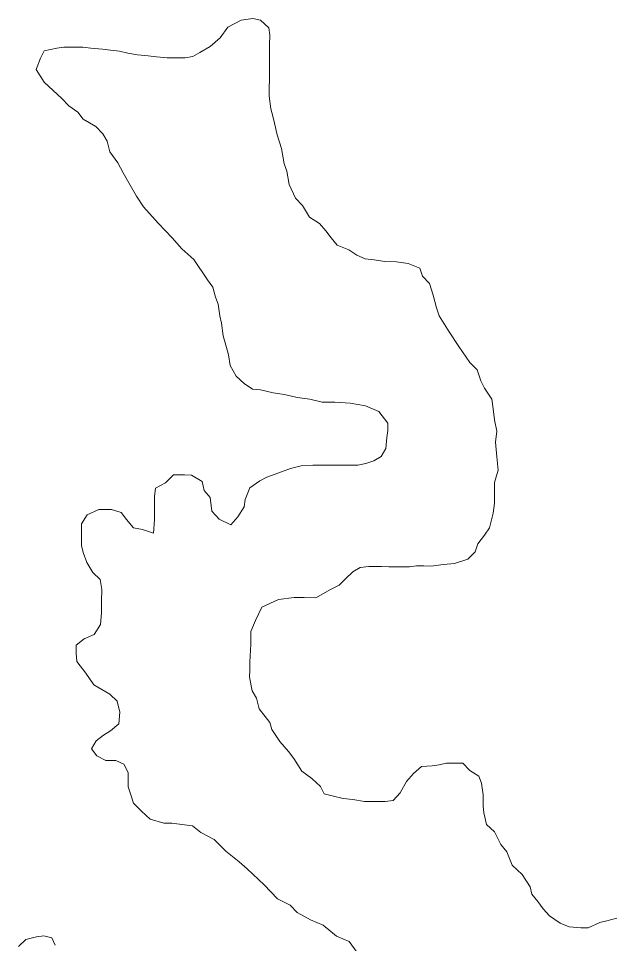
# Model space of a CAD drawing. Extents: x 553962 to 842807, y 8883888 to 9032388.
# Drawn here: x 618329 to 619995, y 8945264 to 8947838 of the extents above; entities that cross this region are included whole.
import ezdxf

# ---------------------------------------------------------------- set-up
doc = ezdxf.new("R2010")
doc.units = 0
doc.header["$LTSCALE"] = 200
doc.layers.add('25', color=7, linetype='Continuous', lineweight=13)
doc.layers.add('57', color=7, linetype='Continuous', lineweight=13)

msp = doc.modelspace()

# ---------------------------------------------------------------- linework, layer by layer
at = {"layer": '25'}
for points in [[(619003.2, 8947833.5), (618981.6, 8947837.8), (618949.1, 8947833.5), (618912.4, 8947814.1), (618890.8, 8947783.8), (618862.7, 8947760.1), (618834.6, 8947742.8), (618815.1, 8947732), (618793.3, 8947728.2), (618763.3, 8947728.4), (618743.3, 8947728.5), (618713.3, 8947731.2), (618690.8, 8947733.8), (618660.8, 8947736.6), (618633.4, 8947741.7), (618610.9, 8947746.9), (618585.9, 8947749.6), (618563.4, 8947752.2), (618530.9, 8947754.9), (618508.4, 8947757.6), (618488.4, 8947757.7), (618455.9, 8947757.9), (618435.9, 8947755.6), (618401.1, 8947748), (618390.6, 8947727.2), (618390.6, 8947727.2)], [(619027.6, 8947621.5), (619027.8, 8947641.5), (619028, 8947671.5), (619028.2, 8947696.6), (619028.4, 8947719.1), (619028.5, 8947741.6), (619028.7, 8947764.2), (619028.9, 8947791.7), (619026.6, 8947811.7), (619003.2, 8947833.5)], [(618390.6, 8947727.2), (618378.1, 8947695.8), (618401.1, 8947660.3), (618449.8, 8947615.3), (618469.7, 8947595.1), (618494.6, 8947577.4), (618509.4, 8947557.3), (618544.3, 8947537), (618564.1, 8947516.9), (618576.5, 8947496.8), (618583.8, 8947466.7), (618606, 8947436.5), (618620.8, 8947408.8), (618640.6, 8947373.7), (618657.8, 8947343.5), (618677.6, 8947313.3), (618718.3, 8947268.2), (618757.5, 8947227.3), (618784.1, 8947197.1), (618817.9, 8947166.9), (618855.4, 8947110.5), (618870.2, 8947090.3), (618877.5, 8947062.8), (618884.9, 8947042.7), (618889.6, 8947010.1), (618894.5, 8946990), (618899.2, 8946954.9), (618909, 8946922.3), (618913.8, 8946902.3), (618918.6, 8946872.2), (618935.9, 8946842.1), (618958.2, 8946821.9), (618980.6, 8946806.7), (619003.1, 8946804.1), (619038.1, 8946796.3), (619070.5, 8946791.1), (619105.5, 8946783.3), (619140.5, 8946778.1), (619175.4, 8946770.4), (619210.4, 8946770.1), (619252.9, 8946767.4), (619295.4, 8946759.6), (619332.8, 8946744.3), (619357.6, 8946711.6), (619357.4, 8946691.6), (619354.7, 8946671.6), (619352, 8946641.5), (619339.3, 8946619.1), (619319.2, 8946606.7), (619296.7, 8946599.3), (619274.1, 8946594.5), (619249.1, 8946594.6), (619214.1, 8946594.9), (619179.1, 8946595.1), (619149.1, 8946595.3), (619116.5, 8946593), (619086.5, 8946585.7), (619053.9, 8946573.4), (619021.3, 8946561.1), (619001.2, 8946551.2), (618973.5, 8946531.4), (618960.8, 8946498.9), (618958.1, 8946478.9), (618940.4, 8946451.5), (618920.2, 8946429.1), (618887.8, 8946444.3), (618868, 8946467), (618863.3, 8946504.6), (618845.9, 8946524.7), (618841.1, 8946549.8), (618811.2, 8946567.5), (618791.2, 8946567.6), (618761.2, 8946567.8), (618738.5, 8946545.4), (618710.9, 8946530.6), (618708.2, 8946508.1), (618708, 8946475.5), (618707.7, 8946443), (618704.9, 8946405.5), (618675, 8946415.7), (618650, 8946420.8), (618630.2, 8946443.5), (618615.3, 8946463.6), (618587.9, 8946471.3), (618552.9, 8946471.6), (618520.2, 8946456.8), (618505.1, 8946431.8), (618504.8, 8946394.3), (618504.6, 8946371.7), (618509.4, 8946351.7), (618519.2, 8946324.1), (618536.5, 8946296.4), (618556.4, 8946276.3), (618561.2, 8946248.7), (618560.9, 8946216.2), (618560.7, 8946183.6), (618557.9, 8946151.1), (618540.2, 8946123.7), (618512.6, 8946111.3), (618490, 8946093.9), (618489.8, 8946071.4)], [(619280.3, 8946310.4), (619305.3, 8946312.8), (619340.3, 8946312.6), (619360.3, 8946312.4), (619395.3, 8946312.2), (619417.8, 8946312), (619437.9, 8946314.4), (619457.9, 8946314.3), (619477.9, 8946314.2), (619512.9, 8946318.9), (619543, 8946321.2), (619580.6, 8946333.5), (619600.7, 8946353.4), (619608.4, 8946375.9), (619627.3, 8946400), (619640.9, 8946420.5), (619651.2, 8946461.4), (619654.6, 8946488.7), (619654.6, 8946512.6), (619654.6, 8946546.7), (619664.8, 8946580.8), (619661.4, 8946618.3), (619658, 8946659.2), (619661.4, 8946689.9), (619654.6, 8946720.6), (619651.2, 8946751.3), (619647.7, 8946778.6), (619627.3, 8946809.3), (619617, 8946829.8), (619606.8, 8946860.4), (619586.3, 8946880.9), (619555.6, 8946925.2), (619555.6, 8946925.2), (619555.6, 8946925.2), (619555.6, 8946925.2), (619528.3, 8946966.2), (619500.7, 8947010), (619493.3, 8947032.6), (619483.6, 8947067.7), (619473.8, 8947100.3), (619454, 8947120.4), (619446.7, 8947143), (619414.2, 8947155.8), (619381.8, 8947161), (619349.3, 8947161.2), (619319.3, 8947166.4), (619294.3, 8947169.1), (619271.9, 8947179.2), (619249.5, 8947194.4), (619217.1, 8947207.1), (619199.7, 8947227.3), (619184.8, 8947247.4), (619167.5, 8947267.5), (619140.1, 8947285.2), (619120.3, 8947317.9), (619100.5, 8947338.1), (619083.3, 8947375.8), (619076.1, 8947413.3), (619068.7, 8947433.4), (619061.5, 8947476), (619049.3, 8947513.7), (619042.1, 8947546.3), (619037.2, 8947566.3), (619032.3, 8947586.4), (619027.6, 8947621.5)], [(619373, 8945661.4), (619350.5, 8945659.1), (619318, 8945659.3), (619293, 8945659.4), (619260.5, 8945664.7), (619233, 8945667.3), (619203.1, 8945675.1), (619180.6, 8945680.2), (619170.7, 8945700.3), (619145.9, 8945723), (619118.5, 8945743.2), (619096.3, 8945778.4), (619081.4, 8945798.5), (619056.6, 8945826.2), (619034.4, 8945858.9), (619029.5, 8945879), (618999.8, 8945916.7), (618992.5, 8945946.8), (618980.2, 8945966.9), (618973, 8946004.5), (618973.1, 8946024.6), (618973.3, 8946047.1), (618976.2, 8946097.2), (618976.4, 8946132.2), (618989.2, 8946162.2), (619007, 8946199.6), (619053.5, 8946221.1), (619053.5, 8946221.1), (619096.8, 8946226.7), (619124.7, 8946226.3), (619124.7, 8946226.3), (619157.2, 8946226.1), (619197.8, 8946248.8), (619222.7, 8946261.1), (619240, 8946278.2), (619260.2, 8946298.1), (619280.3, 8946310.4)], [(618489.8, 8946071.4), (618492.1, 8946048.9), (618516.9, 8946016.2), (618539.2, 8945983.5), (618561.6, 8945970.8), (618584, 8945958.1), (618603.8, 8945938), (618611.1, 8945907.9), (618608.4, 8945875.4), (618585.7, 8945855.5), (618565.6, 8945843.1), (618545.5, 8945828.2), (618532.8, 8945805.8), (618547.7, 8945785.6), (618572.6, 8945772.9), (618600.1, 8945772.8), (618622.5, 8945762.6), (618634.8, 8945740), (618634.7, 8945720), (618634.5, 8945699.9), (618641.9, 8945677.4), (618649.2, 8945654.8), (618671.5, 8945632.1), (618696.4, 8945609.4), (618733.8, 8945599.1), (618756.3, 8945599), (618791.3, 8945593.8), (618813.8, 8945591.1), (618837.5, 8945572.6), (618874.6, 8945552.8), (618906.7, 8945520.7), (618943.8, 8945491), (618966.1, 8945471.2), (619013.1, 8945426.7), (619050.6, 8945388.2), (619085.5, 8945370.4), (619105.4, 8945350.2), (619142.7, 8945330), (619177.6, 8945314.7), (619214.9, 8945284.4), (619249.8, 8945269.2), (619272.1, 8945239)], [(619995.7, 8945334.3), (619968.1, 8945327), (619948, 8945322.1), (619915.4, 8945307.3), (619895.4, 8945307.5), (619862.9, 8945310.2), (619838, 8945320.4), (619808.1, 8945340.6), (619790.8, 8945360.7), (619775.9, 8945380.9), (619758.6, 8945401), (619753.7, 8945421.1), (619731.5, 8945456.3), (619704.1, 8945481.5), (619689.4, 8945519.1), (619672.1, 8945539.3), (619654.8, 8945574.4), (619632.5, 8945594.6), (619625.2, 8945627.2), (619622.9, 8945647.2), (619623.1, 8945677.3), (619618.3, 8945709.9), (619611, 8945729.9), (619586.1, 8945745.1), (619566.2, 8945765.3), (619541.2, 8945765.5), (619521.2, 8945765.6), (619501.2, 8945760.7), (619481.2, 8945758.3), (619451.1, 8945756), (619429.6, 8945736.9), (619409.7, 8945714.6), (619391.8, 8945683.3), (619373, 8945661.4)], [(618431.9, 8945259.6), (618422, 8945279.7), (618399.6, 8945284.8), (618379.6, 8945282.4), (618349.5, 8945275.1), (618329.3, 8945255.2)]]:
    msp.add_lwpolyline(points, dxfattribs=at)
at = {"layer": '57'}
for points in [[(618390.6, 8947727.2), (618390.6, 8947727.2), (618401.1, 8947748), (618435.9, 8947755.6), (618455.9, 8947757.9), (618488.4, 8947757.7), (618508.4, 8947757.6), (618530.9, 8947754.9), (618563.4, 8947752.2), (618585.9, 8947749.6), (618610.9, 8947746.9), (618633.4, 8947741.7), (618660.8, 8947736.6), (618690.8, 8947733.8), (618713.3, 8947731.2), (618743.3, 8947728.5), (618763.3, 8947728.4), (618793.3, 8947728.2), (618815.1, 8947732), (618834.6, 8947742.8), (618862.7, 8947760.1), (618890.8, 8947783.8), (618912.4, 8947814.1), (618949.1, 8947833.5), (618981.6, 8947837.8), (619003.2, 8947833.5)], [(618390.6, 8947727.2), (618390.6, 8947727.2), (618401.1, 8947748), (618435.9, 8947755.6), (618455.9, 8947757.9), (618488.4, 8947757.7), (618508.4, 8947757.6), (618530.9, 8947754.9), (618563.4, 8947752.2), (618585.9, 8947749.6), (618610.9, 8947746.9), (618633.4, 8947741.7), (618660.8, 8947736.6), (618690.8, 8947733.8), (618713.3, 8947731.2), (618743.3, 8947728.5), (618763.3, 8947728.4), (618793.3, 8947728.2), (618815.1, 8947732), (618834.6, 8947742.8), (618862.7, 8947760.1), (618890.8, 8947783.8), (618912.4, 8947814.1), (618949.1, 8947833.5), (618981.6, 8947837.8), (619003.2, 8947833.5)], [(619003.2, 8947833.5), (619026.6, 8947811.7), (619028.9, 8947791.7), (619028.7, 8947764.2), (619028.5, 8947741.6), (619028.4, 8947719.1), (619028.2, 8947696.6), (619028, 8947671.5), (619027.8, 8947641.5), (619027.6, 8947621.5)], [(619003.2, 8947833.5), (619026.6, 8947811.7), (619028.9, 8947791.7), (619028.7, 8947764.2), (619028.5, 8947741.6), (619028.4, 8947719.1), (619028.2, 8947696.6), (619028, 8947671.5), (619027.8, 8947641.5), (619027.6, 8947621.5)], [(618489.8, 8946071.4), (618490, 8946093.9), (618512.6, 8946111.3), (618540.2, 8946123.7), (618557.9, 8946151.1), (618560.7, 8946183.6), (618560.9, 8946216.2), (618561.2, 8946248.7), (618556.4, 8946276.3), (618536.5, 8946296.4), (618519.2, 8946324.1), (618509.4, 8946351.7), (618504.6, 8946371.7), (618504.8, 8946394.3), (618505.1, 8946431.8), (618520.2, 8946456.8), (618552.9, 8946471.6), (618587.9, 8946471.3), (618615.3, 8946463.6), (618630.2, 8946443.5), (618650, 8946420.8), (618675, 8946415.7), (618704.9, 8946405.5), (618707.7, 8946443), (618708, 8946475.5), (618708.2, 8946508.1), (618710.9, 8946530.6), (618738.5, 8946545.4), (618761.2, 8946567.8), (618791.2, 8946567.6), (618811.2, 8946567.5), (618841.1, 8946549.8), (618845.9, 8946524.7), (618863.3, 8946504.6), (618868, 8946467), (618887.8, 8946444.3), (618920.2, 8946429.1), (618940.4, 8946451.5), (618958.1, 8946478.9), (618960.8, 8946498.9), (618973.5, 8946531.4), (619001.2, 8946551.2), (619021.3, 8946561.1), (619053.9, 8946573.4), (619086.5, 8946585.7), (619116.5, 8946593), (619149.1, 8946595.3), (619179.1, 8946595.1), (619214.1, 8946594.9), (619249.1, 8946594.6), (619274.1, 8946594.5), (619296.7, 8946599.3), (619319.2, 8946606.7), (619339.3, 8946619.1), (619352, 8946641.5), (619354.7, 8946671.6), (619357.4, 8946691.6), (619357.6, 8946711.6), (619332.8, 8946744.3), (619295.4, 8946759.6), (619252.9, 8946767.4), (619210.4, 8946770.1), (619175.4, 8946770.4), (619140.5, 8946778.1), (619105.5, 8946783.3), (619070.5, 8946791.1), (619038.1, 8946796.3), (619003.1, 8946804.1), (618980.6, 8946806.7), (618958.2, 8946821.9), (618935.9, 8946842.1), (618918.6, 8946872.2), (618913.8, 8946902.3), (618909, 8946922.3), (618899.2, 8946954.9), (618894.5, 8946990), (618889.6, 8947010.1), (618884.9, 8947042.7), (618877.5, 8947062.8), (618870.2, 8947090.3), (618855.4, 8947110.5), (618817.9, 8947166.9), (618784.1, 8947197.1), (618757.5, 8947227.3), (618718.3, 8947268.2), (618677.6, 8947313.3), (618657.8, 8947343.5), (618640.6, 8947373.7), (618620.8, 8947408.8), (618606, 8947436.5), (618583.8, 8947466.7), (618576.5, 8947496.8), (618564.1, 8947516.9), (618544.3, 8947537), (618509.4, 8947557.3), (618494.6, 8947577.4), (618469.7, 8947595.1), (618449.8, 8947615.3), (618401.1, 8947660.3), (618378.1, 8947695.8), (618390.6, 8947727.2)], [(618489.8, 8946071.4), (618490, 8946093.9), (618512.6, 8946111.3), (618540.2, 8946123.7), (618557.9, 8946151.1), (618560.7, 8946183.6), (618560.9, 8946216.2), (618561.2, 8946248.7), (618556.4, 8946276.3), (618536.5, 8946296.4), (618519.2, 8946324.1), (618509.4, 8946351.7), (618504.6, 8946371.7), (618504.8, 8946394.3), (618505.1, 8946431.8), (618520.2, 8946456.8), (618552.9, 8946471.6), (618587.9, 8946471.3), (618615.3, 8946463.6), (618630.2, 8946443.5), (618650, 8946420.8), (618675, 8946415.7), (618704.9, 8946405.5), (618707.7, 8946443), (618708, 8946475.5), (618708.2, 8946508.1), (618710.9, 8946530.6), (618738.5, 8946545.4), (618761.2, 8946567.8), (618791.2, 8946567.6), (618811.2, 8946567.5), (618841.1, 8946549.8), (618845.9, 8946524.7), (618863.3, 8946504.6), (618868, 8946467), (618887.8, 8946444.3), (618920.2, 8946429.1), (618940.4, 8946451.5), (618958.1, 8946478.9), (618960.8, 8946498.9), (618973.5, 8946531.4), (619001.2, 8946551.2), (619021.3, 8946561.1), (619053.9, 8946573.4), (619086.5, 8946585.7), (619116.5, 8946593), (619149.1, 8946595.3), (619179.1, 8946595.1), (619214.1, 8946594.9), (619249.1, 8946594.6), (619274.1, 8946594.5), (619296.7, 8946599.3), (619319.2, 8946606.7), (619339.3, 8946619.1), (619352, 8946641.5), (619354.7, 8946671.6), (619357.4, 8946691.6), (619357.6, 8946711.6), (619332.8, 8946744.3), (619295.4, 8946759.6), (619252.9, 8946767.4), (619210.4, 8946770.1), (619175.4, 8946770.4), (619140.5, 8946778.1), (619105.5, 8946783.3), (619070.5, 8946791.1), (619038.1, 8946796.3), (619003.1, 8946804.1), (618980.6, 8946806.7), (618958.2, 8946821.9), (618935.9, 8946842.1), (618918.6, 8946872.2), (618913.8, 8946902.3), (618909, 8946922.3), (618899.2, 8946954.9), (618894.5, 8946990), (618889.6, 8947010.1), (618884.9, 8947042.7), (618877.5, 8947062.8), (618870.2, 8947090.3), (618855.4, 8947110.5), (618817.9, 8947166.9), (618784.1, 8947197.1), (618757.5, 8947227.3), (618718.3, 8947268.2), (618677.6, 8947313.3), (618657.8, 8947343.5), (618640.6, 8947373.7), (618620.8, 8947408.8), (618606, 8947436.5), (618583.8, 8947466.7), (618576.5, 8947496.8), (618564.1, 8947516.9), (618544.3, 8947537), (618509.4, 8947557.3), (618494.6, 8947577.4), (618469.7, 8947595.1), (618449.8, 8947615.3), (618401.1, 8947660.3), (618378.1, 8947695.8), (618390.6, 8947727.2)], [(619027.6, 8947621.5), (619032.3, 8947586.4), (619037.2, 8947566.3), (619042.1, 8947546.3), (619049.3, 8947513.7), (619061.5, 8947476), (619068.7, 8947433.4), (619076.1, 8947413.3), (619083.3, 8947375.8), (619100.5, 8947338.1), (619120.3, 8947317.9), (619140.1, 8947285.2), (619167.5, 8947267.5), (619184.8, 8947247.4), (619199.7, 8947227.3), (619217.1, 8947207.1), (619249.5, 8947194.4), (619271.9, 8947179.2), (619294.3, 8947169.1), (619319.3, 8947166.4), (619349.3, 8947161.2), (619381.8, 8947161), (619414.2, 8947155.8), (619446.7, 8947143), (619454, 8947120.4), (619473.8, 8947100.3), (619483.6, 8947067.7), (619493.3, 8947032.6), (619500.7, 8947010), (619528.3, 8946966.2), (619555.6, 8946925.2), (619555.6, 8946925.2), (619555.6, 8946925.2), (619555.6, 8946925.2), (619586.3, 8946880.9), (619606.8, 8946860.4), (619617, 8946829.8), (619627.3, 8946809.3), (619647.7, 8946778.6), (619651.2, 8946751.3), (619654.6, 8946720.6), (619661.4, 8946689.9), (619658, 8946659.2), (619661.4, 8946618.3), (619664.8, 8946580.8), (619654.6, 8946546.7), (619654.6, 8946512.6), (619654.6, 8946488.7), (619651.2, 8946461.4), (619640.9, 8946420.5), (619627.3, 8946400), (619608.4, 8946375.9), (619600.7, 8946353.4), (619580.6, 8946333.5), (619543, 8946321.2), (619512.9, 8946318.9), (619477.9, 8946314.2), (619457.9, 8946314.3), (619437.9, 8946314.4), (619417.8, 8946312), (619395.3, 8946312.2), (619360.3, 8946312.4), (619340.3, 8946312.6), (619305.3, 8946312.8), (619280.3, 8946310.4)], [(619027.6, 8947621.5), (619032.3, 8947586.4), (619037.2, 8947566.3), (619042.1, 8947546.3), (619049.3, 8947513.7), (619061.5, 8947476), (619068.7, 8947433.4), (619076.1, 8947413.3), (619083.3, 8947375.8), (619100.5, 8947338.1), (619120.3, 8947317.9), (619140.1, 8947285.2), (619167.5, 8947267.5), (619184.8, 8947247.4), (619199.7, 8947227.3), (619217.1, 8947207.1), (619249.5, 8947194.4), (619271.9, 8947179.2), (619294.3, 8947169.1), (619319.3, 8947166.4), (619349.3, 8947161.2), (619381.8, 8947161), (619414.2, 8947155.8), (619446.7, 8947143), (619454, 8947120.4), (619473.8, 8947100.3), (619483.6, 8947067.7), (619493.3, 8947032.6), (619500.7, 8947010), (619528.3, 8946966.2), (619555.6, 8946925.2), (619555.6, 8946925.2), (619555.6, 8946925.2), (619555.6, 8946925.2), (619586.3, 8946880.9), (619606.8, 8946860.4), (619617, 8946829.8), (619627.3, 8946809.3), (619647.7, 8946778.6), (619651.2, 8946751.3), (619654.6, 8946720.6), (619661.4, 8946689.9), (619658, 8946659.2), (619661.4, 8946618.3), (619664.8, 8946580.8), (619654.6, 8946546.7), (619654.6, 8946512.6), (619654.6, 8946488.7), (619651.2, 8946461.4), (619640.9, 8946420.5), (619627.3, 8946400), (619608.4, 8946375.9), (619600.7, 8946353.4), (619580.6, 8946333.5), (619543, 8946321.2), (619512.9, 8946318.9), (619477.9, 8946314.2), (619457.9, 8946314.3), (619437.9, 8946314.4), (619417.8, 8946312), (619395.3, 8946312.2), (619360.3, 8946312.4), (619340.3, 8946312.6), (619305.3, 8946312.8), (619280.3, 8946310.4)], [(619280.3, 8946310.4), (619260.2, 8946298.1), (619240, 8946278.2), (619222.7, 8946261.1), (619197.8, 8946248.8), (619157.2, 8946226.1), (619124.7, 8946226.3), (619124.7, 8946226.3), (619096.8, 8946226.7), (619053.5, 8946221.1), (619053.5, 8946221.1), (619007, 8946199.6), (618989.2, 8946162.2), (618976.4, 8946132.2), (618976.2, 8946097.2), (618973.3, 8946047.1), (618973.1, 8946024.6), (618973, 8946004.5), (618980.2, 8945966.9), (618992.5, 8945946.8), (618999.8, 8945916.7), (619029.5, 8945879), (619034.4, 8945858.9), (619056.6, 8945826.2), (619081.4, 8945798.5), (619096.3, 8945778.4), (619118.5, 8945743.2), (619145.9, 8945723), (619170.7, 8945700.3), (619180.6, 8945680.2), (619203.1, 8945675.1), (619233, 8945667.3), (619260.5, 8945664.7), (619293, 8945659.4), (619318, 8945659.3), (619350.5, 8945659.1), (619373, 8945661.4)], [(619280.3, 8946310.4), (619260.2, 8946298.1), (619240, 8946278.2), (619222.7, 8946261.1), (619197.8, 8946248.8), (619157.2, 8946226.1), (619124.7, 8946226.3), (619124.7, 8946226.3), (619096.8, 8946226.7), (619053.5, 8946221.1), (619053.5, 8946221.1), (619007, 8946199.6), (618989.2, 8946162.2), (618976.4, 8946132.2), (618976.2, 8946097.2), (618973.3, 8946047.1), (618973.1, 8946024.6), (618973, 8946004.5), (618980.2, 8945966.9), (618992.5, 8945946.8), (618999.8, 8945916.7), (619029.5, 8945879), (619034.4, 8945858.9), (619056.6, 8945826.2), (619081.4, 8945798.5), (619096.3, 8945778.4), (619118.5, 8945743.2), (619145.9, 8945723), (619170.7, 8945700.3), (619180.6, 8945680.2), (619203.1, 8945675.1), (619233, 8945667.3), (619260.5, 8945664.7), (619293, 8945659.4), (619318, 8945659.3), (619350.5, 8945659.1), (619373, 8945661.4)], [(619272.1, 8945239), (619249.8, 8945269.2), (619214.9, 8945284.4), (619177.6, 8945314.7), (619142.7, 8945330), (619105.4, 8945350.2), (619085.5, 8945370.4), (619050.6, 8945388.2), (619013.1, 8945426.7), (618966.1, 8945471.2), (618943.8, 8945491), (618906.7, 8945520.7), (618874.6, 8945552.8), (618837.5, 8945572.6), (618813.8, 8945591.1), (618791.3, 8945593.8), (618756.3, 8945599), (618733.8, 8945599.1), (618696.4, 8945609.4), (618671.5, 8945632.1), (618649.2, 8945654.8), (618641.9, 8945677.4), (618634.5, 8945699.9), (618634.7, 8945720), (618634.8, 8945740), (618622.5, 8945762.6), (618600.1, 8945772.8), (618572.6, 8945772.9), (618547.7, 8945785.6), (618532.8, 8945805.8), (618545.5, 8945828.2), (618565.6, 8945843.1), (618585.7, 8945855.5), (618608.4, 8945875.4), (618611.1, 8945907.9), (618603.8, 8945938), (618584, 8945958.1), (618561.6, 8945970.8), (618539.2, 8945983.5), (618516.9, 8946016.2), (618492.1, 8946048.9), (618489.8, 8946071.4)], [(619272.1, 8945239), (619249.8, 8945269.2), (619214.9, 8945284.4), (619177.6, 8945314.7), (619142.7, 8945330), (619105.4, 8945350.2), (619085.5, 8945370.4), (619050.6, 8945388.2), (619013.1, 8945426.7), (618966.1, 8945471.2), (618943.8, 8945491), (618906.7, 8945520.7), (618874.6, 8945552.8), (618837.5, 8945572.6), (618813.8, 8945591.1), (618791.3, 8945593.8), (618756.3, 8945599), (618733.8, 8945599.1), (618696.4, 8945609.4), (618671.5, 8945632.1), (618649.2, 8945654.8), (618641.9, 8945677.4), (618634.5, 8945699.9), (618634.7, 8945720), (618634.8, 8945740), (618622.5, 8945762.6), (618600.1, 8945772.8), (618572.6, 8945772.9), (618547.7, 8945785.6), (618532.8, 8945805.8), (618545.5, 8945828.2), (618565.6, 8945843.1), (618585.7, 8945855.5), (618608.4, 8945875.4), (618611.1, 8945907.9), (618603.8, 8945938), (618584, 8945958.1), (618561.6, 8945970.8), (618539.2, 8945983.5), (618516.9, 8946016.2), (618492.1, 8946048.9), (618489.8, 8946071.4)], [(619373, 8945661.4), (619391.8, 8945683.3), (619409.7, 8945714.6), (619429.6, 8945736.9), (619451.1, 8945756), (619481.2, 8945758.3), (619501.2, 8945760.7), (619521.2, 8945765.6), (619541.2, 8945765.5), (619566.2, 8945765.3), (619586.1, 8945745.1), (619611, 8945729.9), (619618.3, 8945709.9), (619623.1, 8945677.3), (619622.9, 8945647.2), (619625.2, 8945627.2), (619632.5, 8945594.6), (619654.8, 8945574.4), (619672.1, 8945539.3), (619689.4, 8945519.1), (619704.1, 8945481.5), (619731.5, 8945456.3), (619753.7, 8945421.1), (619758.6, 8945401), (619775.9, 8945380.9), (619790.8, 8945360.7), (619808.1, 8945340.6), (619838, 8945320.4), (619862.9, 8945310.2), (619895.4, 8945307.5), (619915.4, 8945307.3), (619948, 8945322.1), (619968.1, 8945327), (619995.7, 8945334.3)], [(619373, 8945661.4), (619391.8, 8945683.3), (619409.7, 8945714.6), (619429.6, 8945736.9), (619451.1, 8945756), (619481.2, 8945758.3), (619501.2, 8945760.7), (619521.2, 8945765.6), (619541.2, 8945765.5), (619566.2, 8945765.3), (619586.1, 8945745.1), (619611, 8945729.9), (619618.3, 8945709.9), (619623.1, 8945677.3), (619622.9, 8945647.2), (619625.2, 8945627.2), (619632.5, 8945594.6), (619654.8, 8945574.4), (619672.1, 8945539.3), (619689.4, 8945519.1), (619704.1, 8945481.5), (619731.5, 8945456.3), (619753.7, 8945421.1), (619758.6, 8945401), (619775.9, 8945380.9), (619790.8, 8945360.7), (619808.1, 8945340.6), (619838, 8945320.4), (619862.9, 8945310.2), (619895.4, 8945307.5), (619915.4, 8945307.3), (619948, 8945322.1), (619968.1, 8945327), (619995.7, 8945334.3)], [(618329.3, 8945255.2), (618349.5, 8945275.1), (618379.6, 8945282.4), (618399.6, 8945284.8), (618422, 8945279.7), (618431.9, 8945259.6)], [(618329.3, 8945255.2), (618349.5, 8945275.1), (618379.6, 8945282.4), (618399.6, 8945284.8), (618422, 8945279.7), (618431.9, 8945259.6)]]:
    msp.add_lwpolyline(points, dxfattribs=at)

doc.saveas('drawing.dxf')
